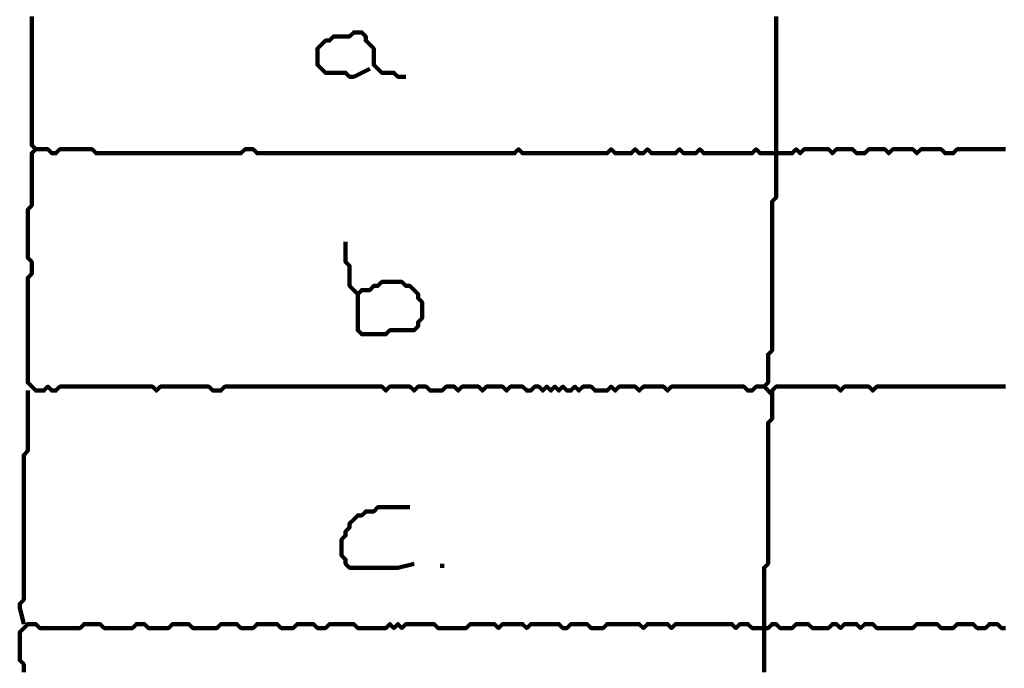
# Model space of a CAD drawing. Header units: metres. Extents: x 1959 to 4131, y 3282 to 4313.
# Tile 304 of 356: x 2423.71 to 2425.97, y 4304.83 to 4306.31. Entities that reach past the tile are written whole.
import ezdxf

# ---------------------------------------------------------------- set-up
doc = ezdxf.new("R2010")
doc.units = ezdxf.units.M
doc.layers.add('P', color=250, linetype='Continuous', lineweight=100)

msp = doc.modelspace()

# ---------------------------------------------------------------- linework, layer by layer
at = {"layer": 'P', "color": 0, "linetype": 'Continuous'}
for points in [[(2423.7371, 4306.3207), (2423.7371, 4306.3115), (2423.7371, 4306.3023), (2423.7371, 4306.293), (2423.7371, 4306.2838), (2423.7371, 4306.2746), (2423.7371, 4306.2653), (2423.7371, 4306.2561), (2423.7371, 4306.2469), (2423.7371, 4306.2376), (2423.7371, 4306.2284), (2423.7371, 4306.2192), (2423.7371, 4306.2099), (2423.7371, 4306.2007), (2423.7371, 4306.1915), (2423.7371, 4306.1823), (2423.7371, 4306.173), (2423.7371, 4306.1638), (2423.7371, 4306.1546), (2423.7371, 4306.1453), (2423.7371, 4306.1361), (2423.7371, 4306.1269), (2423.7371, 4306.1176), (2423.7371, 4306.1084), (2423.7371, 4306.0992), (2423.7371, 4306.0899), (2423.7371, 4306.0807), (2423.7371, 4306.0715), (2423.7371, 4306.0623), (2423.7371, 4306.053), (2423.7371, 4306.0438), (2423.7371, 4306.0346), (2423.7371, 4306.0253), (2423.7463, 4306.0161), (2423.7371, 4306.0069), (2423.7371, 4305.9976), (2423.7371, 4305.9884), (2423.7371, 4305.9792), (2423.7371, 4305.9699), (2423.7371, 4305.9607), (2423.7371, 4305.9515), (2423.7371, 4305.9423), (2423.7371, 4305.933), (2423.7371, 4305.9238), (2423.7371, 4305.9146), (2423.7371, 4305.9053), (2423.7371, 4305.8961), (2423.7371, 4305.8869), (2423.7279, 4305.8776), (2423.7279, 4305.8684), (2423.7279, 4305.8592), (2423.7279, 4305.8499), (2423.7279, 4305.8407), (2423.7279, 4305.8315), (2423.7279, 4305.8223), (2423.7279, 4305.813), (2423.7279, 4305.8038), (2423.7279, 4305.7946), (2423.7279, 4305.7853), (2423.7279, 4305.7761), (2423.7279, 4305.7669), (2423.7371, 4305.7576), (2423.7371, 4305.7484), (2423.7371, 4305.7392), (2423.7371, 4305.7299), (2423.7279, 4305.7207), (2423.7279, 4305.7115), (2423.7279, 4305.7023), (2423.7279, 4305.693), (2423.7279, 4305.6838), (2423.7279, 4305.6746), (2423.7279, 4305.6653), (2423.7279, 4305.6561), (2423.7279, 4305.6469), (2423.7279, 4305.6376), (2423.7279, 4305.6284), (2423.7279, 4305.6192), (2423.7279, 4305.6099), (2423.7279, 4305.6007), (2423.7279, 4305.5915), (2423.7279, 4305.5823), (2423.7279, 4305.573), (2423.7279, 4305.5638), (2423.7279, 4305.5546), (2423.7279, 4305.5453), (2423.7279, 4305.5361), (2423.7279, 4305.5269), (2423.7279, 4305.5176), (2423.7279, 4305.5084), (2423.7279, 4305.4992), (2423.7279, 4305.4899), (2423.7279, 4305.4807), (2423.7371, 4305.4715), (2423.7463, 4305.4623), (2423.7556, 4305.4623), (2423.7648, 4305.4623), (2423.774, 4305.4715), (2423.7832, 4305.4623), (2423.7925, 4305.4623), (2423.8017, 4305.4715), (2423.8109, 4305.4715), (2423.8202, 4305.4715), (2423.8294, 4305.4715), (2423.8386, 4305.4715), (2423.8479, 4305.4715), (2423.8571, 4305.4715), (2423.8663, 4305.4715), (2423.8756, 4305.4715), (2423.8848, 4305.4715), (2423.894, 4305.4715), (2423.9032, 4305.4715), (2423.9125, 4305.4715), (2423.9217, 4305.4715), (2423.9309, 4305.4715), (2423.9402, 4305.4715), (2423.9494, 4305.4715), (2423.9586, 4305.4715), (2423.9679, 4305.4715), (2423.9771, 4305.4715), (2423.9863, 4305.4715), (2423.9956, 4305.4715), (2424.0048, 4305.4715), (2424.014, 4305.4715), (2424.0232, 4305.4623), (2424.0325, 4305.4715), (2424.0417, 4305.4715), (2424.0509, 4305.4715), (2424.0602, 4305.4715), (2424.0694, 4305.4715), (2424.0786, 4305.4715), (2424.0879, 4305.4715), (2424.0971, 4305.4715), (2424.1063, 4305.4715), (2424.1156, 4305.4715), (2424.1248, 4305.4715), (2424.134, 4305.4715), (2424.1432, 4305.4715), (2424.1525, 4305.4623), (2424.1617, 4305.4623), (2424.1709, 4305.4623), (2424.1802, 4305.4715), (2424.1894, 4305.4715), (2424.1986, 4305.4715), (2424.2079, 4305.4715), (2424.2171, 4305.4715), (2424.2263, 4305.4715), (2424.2356, 4305.4715), (2424.2448, 4305.4715), (2424.254, 4305.4715), (2424.2632, 4305.4715), (2424.2725, 4305.4715), (2424.2817, 4305.4715), (2424.2909, 4305.4715), (2424.3002, 4305.4715), (2424.3094, 4305.4715), (2424.3186, 4305.4715), (2424.3279, 4305.4715), (2424.3371, 4305.4715), (2424.3463, 4305.4715), (2424.3556, 4305.4715), (2424.3648, 4305.4715), (2424.374, 4305.4715), (2424.3832, 4305.4715), (2424.3925, 4305.4715), (2424.4017, 4305.4715), (2424.4109, 4305.4715), (2424.4202, 4305.4715), (2424.4294, 4305.4715), (2424.4386, 4305.4715), (2424.4479, 4305.4715), (2424.4571, 4305.4715), (2424.4663, 4305.4715), (2424.4756, 4305.4715), (2424.4848, 4305.4715), (2424.494, 4305.4715), (2424.5032, 4305.4715), (2424.5125, 4305.4715), (2424.5217, 4305.4715), (2424.5309, 4305.4715), (2424.5402, 4305.4715), (2424.5494, 4305.4623), (2424.5586, 4305.4715), (2424.5679, 4305.4715), (2424.5771, 4305.4715), (2424.5863, 4305.4715), (2424.5956, 4305.4715), (2424.6048, 4305.4715), (2424.614, 4305.4623), (2424.6232, 4305.4715), (2424.6325, 4305.4715), (2424.6417, 4305.4715), (2424.6509, 4305.4623), (2424.6602, 4305.4623), (2424.6694, 4305.4623), (2424.6786, 4305.4623), (2424.6879, 4305.4715), (2424.6971, 4305.4715), (2424.7063, 4305.4715), (2424.7156, 4305.4623), (2424.7248, 4305.4715), (2424.734, 4305.4715), (2424.7432, 4305.4715), (2424.7525, 4305.4715), (2424.7617, 4305.4715), (2424.7709, 4305.4623), (2424.7802, 4305.4715), (2424.7894, 4305.4715), (2424.7986, 4305.4715), (2424.8079, 4305.4715), (2424.8171, 4305.4715), (2424.8263, 4305.4623), (2424.8356, 4305.4715), (2424.8448, 4305.4715), (2424.854, 4305.4715), (2424.8632, 4305.4715), (2424.8725, 4305.4623), (2424.8817, 4305.4623), (2424.8909, 4305.4715), (2424.9002, 4305.4715), (2424.9094, 4305.4623), (2424.9186, 4305.4715), (2424.9279, 4305.4623), (2424.9371, 4305.4715), (2424.9463, 4305.4623), (2424.9556, 4305.4715), (2424.9648, 4305.4623), (2424.974, 4305.4623), (2424.9832, 4305.4715), (2424.9925, 4305.4623), (2425.0017, 4305.4715), (2425.0109, 4305.4715), (2425.0202, 4305.4715), (2425.0294, 4305.4623), (2425.0386, 4305.4623), (2425.0479, 4305.4623), (2425.0571, 4305.4623), (2425.0663, 4305.4715), (2425.0756, 4305.4623), (2425.0848, 4305.4715), (2425.094, 4305.4715), (2425.1032, 4305.4715), (2425.1125, 4305.4715), (2425.1217, 4305.4715), (2425.1309, 4305.4623), (2425.1402, 4305.4715), (2425.1494, 4305.4715), (2425.1586, 4305.4715), (2425.1679, 4305.4715), (2425.1771, 4305.4715), (2425.1863, 4305.4715), (2425.1956, 4305.4623), (2425.2048, 4305.4715), (2425.214, 4305.4715), (2425.2232, 4305.4715), (2425.2325, 4305.4715), (2425.2417, 4305.4715), (2425.2509, 4305.4715), (2425.2602, 4305.4715), (2425.2694, 4305.4715), (2425.2786, 4305.4715), (2425.2879, 4305.4715), (2425.2971, 4305.4715), (2425.3063, 4305.4715), (2425.3156, 4305.4715), (2425.3248, 4305.4715), (2425.334, 4305.4715), (2425.3432, 4305.4715), (2425.3525, 4305.4715), (2425.3617, 4305.4715), (2425.3709, 4305.4715), (2425.3802, 4305.4623), (2425.3894, 4305.4623), (2425.3986, 4305.4715), (2425.4079, 4305.4715), (2425.4171, 4305.4715), (2425.4263, 4305.4807), (2425.4263, 4305.4899), (2425.4263, 4305.4992), (2425.4263, 4305.5084), (2425.4263, 4305.5176), (2425.4263, 4305.5269), (2425.4263, 4305.5361), (2425.4263, 4305.5453), (2425.4356, 4305.5546), (2425.4356, 4305.5638), (2425.4356, 4305.573), (2425.4356, 4305.5823), (2425.4356, 4305.5915), (2425.4356, 4305.6007), (2425.4356, 4305.6099), (2425.4356, 4305.6192), (2425.4356, 4305.6284), (2425.4356, 4305.6376), (2425.4356, 4305.6469), (2425.4356, 4305.6561), (2425.4356, 4305.6653), (2425.4356, 4305.6746), (2425.4356, 4305.6838), (2425.4356, 4305.693), (2425.4356, 4305.7023), (2425.4356, 4305.7115), (2425.4356, 4305.7207), (2425.4356, 4305.7299), (2425.4356, 4305.7392), (2425.4356, 4305.7484), (2425.4356, 4305.7576), (2425.4356, 4305.7669), (2425.4356, 4305.7761), (2425.4356, 4305.7853), (2425.4356, 4305.7946), (2425.4356, 4305.8038), (2425.4356, 4305.813), (2425.4356, 4305.8223), (2425.4356, 4305.8315), (2425.4356, 4305.8407), (2425.4356, 4305.8499), (2425.4356, 4305.8592), (2425.4356, 4305.8684), (2425.4356, 4305.8776), (2425.4356, 4305.8869), (2425.4356, 4305.8961), (2425.4448, 4305.9053), (2425.4448, 4305.9146), (2425.4448, 4305.9238), (2425.4448, 4305.933), (2425.4448, 4305.9423), (2425.4448, 4305.9515), (2425.4448, 4305.9607), (2425.4448, 4305.9699), (2425.4448, 4305.9792), (2425.4448, 4305.9884), (2425.4448, 4305.9976), (2425.4448, 4306.0069), (2425.4448, 4306.0161), (2425.4448, 4306.0253), (2425.4448, 4306.0346), (2425.4448, 4306.0438), (2425.4448, 4306.053), (2425.4448, 4306.0623), (2425.4448, 4306.0715), (2425.4448, 4306.0807), (2425.4448, 4306.0899), (2425.4448, 4306.0992), (2425.4448, 4306.1084), (2425.4448, 4306.1176), (2425.4448, 4306.1269), (2425.4448, 4306.1361), (2425.4448, 4306.1453), (2425.4448, 4306.1546), (2425.4448, 4306.1638), (2425.4448, 4306.173), (2425.4448, 4306.1823), (2425.4448, 4306.1915), (2425.4448, 4306.2007), (2425.4448, 4306.2099), (2425.4448, 4306.2192), (2425.4448, 4306.2284), (2425.4448, 4306.2376), (2425.4448, 4306.2469), (2425.4448, 4306.2561), (2425.4448, 4306.2653), (2425.4448, 4306.2746), (2425.4448, 4306.2838), (2425.4448, 4306.293), (2425.4448, 4306.3023), (2425.4448, 4306.3115), (2425.4448, 4306.3207)], [(2424.5125, 4306.2007), (2424.4756, 4306.1823), (2424.4663, 4306.1823), (2424.4571, 4306.1915), (2424.4479, 4306.1915), (2424.4386, 4306.1915), (2424.4294, 4306.1915), (2424.4202, 4306.1915), (2424.4109, 4306.1915), (2424.4017, 4306.2007), (2424.3925, 4306.2099), (2424.3925, 4306.2192), (2424.3925, 4306.2284), (2424.3925, 4306.2376), (2424.3925, 4306.2469), (2424.4017, 4306.2561), (2424.4109, 4306.2653), (2424.4202, 4306.2653), (2424.4294, 4306.2746), (2424.4386, 4306.2746), (2424.4479, 4306.2746), (2424.4571, 4306.2746), (2424.4663, 4306.2746), (2424.4756, 4306.2838), (2424.4848, 4306.2838), (2424.494, 4306.2838), (2424.5032, 4306.2746), (2424.5032, 4306.2653), (2424.5125, 4306.2561), (2424.5217, 4306.2469), (2424.5217, 4306.2376), (2424.5217, 4306.2284), (2424.5217, 4306.2192), (2424.5217, 4306.2099), (2424.5309, 4306.2007), (2424.5402, 4306.1915), (2424.5494, 4306.1915), (2424.5586, 4306.1915), (2424.5679, 4306.1915), (2424.5771, 4306.1823), (2424.5956, 4306.1823)], [(2425.9709, 4306.0161), (2425.9617, 4306.0161), (2425.9525, 4306.0161), (2425.9432, 4306.0161), (2425.934, 4306.0161), (2425.9248, 4306.0161), (2425.9156, 4306.0161), (2425.9063, 4306.0161), (2425.8971, 4306.0161), (2425.8879, 4306.0161), (2425.8786, 4306.0161), (2425.8694, 4306.0161), (2425.8602, 4306.0161), (2425.8509, 4306.0069), (2425.8417, 4306.0069), (2425.8325, 4306.0069), (2425.8232, 4306.0161), (2425.814, 4306.0161), (2425.8048, 4306.0161), (2425.7956, 4306.0161), (2425.7863, 4306.0161), (2425.7771, 4306.0161), (2425.7679, 4306.0069), (2425.7586, 4306.0161), (2425.7494, 4306.0161), (2425.7402, 4306.0161), (2425.7309, 4306.0161), (2425.7217, 4306.0161), (2425.7125, 4306.0161), (2425.7032, 4306.0069), (2425.694, 4306.0161), (2425.6848, 4306.0161), (2425.6756, 4306.0161), (2425.6663, 4306.0161), (2425.6571, 4306.0161), (2425.6479, 4306.0069), (2425.6386, 4306.0069), (2425.6294, 4306.0069), (2425.6202, 4306.0161), (2425.6109, 4306.0161), (2425.6017, 4306.0161), (2425.5925, 4306.0161), (2425.5832, 4306.0161), (2425.574, 4306.0069), (2425.5648, 4306.0161), (2425.5556, 4306.0161), (2425.5463, 4306.0161), (2425.5371, 4306.0161), (2425.5279, 4306.0161), (2425.5186, 4306.0161), (2425.5094, 4306.0161), (2425.5002, 4306.0069), (2425.4909, 4306.0161), (2425.4817, 4306.0069), (2425.4725, 4306.0069), (2425.4632, 4306.0069), (2425.454, 4306.0069), (2425.4448, 4306.0069), (2425.4356, 4306.0069), (2425.4263, 4306.0069), (2425.4171, 4306.0069), (2425.4079, 4306.0069), (2425.3986, 4306.0161), (2425.3894, 4306.0069), (2425.3802, 4306.0069), (2425.3709, 4306.0069), (2425.3617, 4306.0069), (2425.3525, 4306.0069), (2425.3432, 4306.0069), (2425.334, 4306.0069), (2425.3248, 4306.0069), (2425.3156, 4306.0069), (2425.3063, 4306.0069), (2425.2971, 4306.0069), (2425.2879, 4306.0069), (2425.2786, 4306.0069), (2425.2694, 4306.0161), (2425.2602, 4306.0069), (2425.2509, 4306.0069), (2425.2417, 4306.0069), (2425.2325, 4306.0069), (2425.2232, 4306.0161), (2425.214, 4306.0069), (2425.2048, 4306.0069), (2425.1956, 4306.0069), (2425.1863, 4306.0069), (2425.1771, 4306.0069), (2425.1679, 4306.0069), (2425.1586, 4306.0069), (2425.1494, 4306.0161), (2425.1402, 4306.0069), (2425.1309, 4306.0069), (2425.1217, 4306.0161), (2425.1125, 4306.0069), (2425.1032, 4306.0069), (2425.094, 4306.0069), (2425.0848, 4306.0069), (2425.0756, 4306.0069), (2425.0663, 4306.0161), (2425.0571, 4306.0069), (2425.0479, 4306.0069), (2425.0386, 4306.0069), (2425.0294, 4306.0069), (2425.0202, 4306.0069), (2425.0109, 4306.0069), (2425.0017, 4306.0069), (2424.9925, 4306.0069), (2424.9832, 4306.0069), (2424.974, 4306.0069), (2424.9648, 4306.0069), (2424.9556, 4306.0069), (2424.9463, 4306.0069), (2424.9371, 4306.0069), (2424.9279, 4306.0069), (2424.9186, 4306.0069), (2424.9094, 4306.0069), (2424.9002, 4306.0069), (2424.8909, 4306.0069), (2424.8817, 4306.0069), (2424.8725, 4306.0069), (2424.8632, 4306.0069), (2424.854, 4306.0161), (2424.8448, 4306.0069), (2424.8356, 4306.0069), (2424.8263, 4306.0069), (2424.8171, 4306.0069), (2424.8079, 4306.0069), (2424.7986, 4306.0069), (2424.7894, 4306.0069), (2424.7802, 4306.0069), (2424.7709, 4306.0069), (2424.7617, 4306.0069), (2424.7525, 4306.0069), (2424.7432, 4306.0069), (2424.734, 4306.0069), (2424.7248, 4306.0069), (2424.7156, 4306.0069), (2424.7063, 4306.0069), (2424.6971, 4306.0069), (2424.6879, 4306.0069), (2424.6786, 4306.0069), (2424.6694, 4306.0069), (2424.6602, 4306.0069), (2424.6509, 4306.0069), (2424.6417, 4306.0069), (2424.6325, 4306.0069), (2424.6232, 4306.0069), (2424.614, 4306.0069), (2424.6048, 4306.0069), (2424.5956, 4306.0069), (2424.5863, 4306.0069), (2424.5771, 4306.0069), (2424.5679, 4306.0069), (2424.5586, 4306.0069), (2424.5494, 4306.0069), (2424.5402, 4306.0069), (2424.5309, 4306.0069), (2424.5217, 4306.0069), (2424.5125, 4306.0069), (2424.5032, 4306.0069), (2424.494, 4306.0069), (2424.4848, 4306.0069), (2424.4756, 4306.0069), (2424.4663, 4306.0069), (2424.4571, 4306.0069), (2424.4479, 4306.0069), (2424.4386, 4306.0069), (2424.4294, 4306.0069), (2424.4202, 4306.0069), (2424.4109, 4306.0069), (2424.4017, 4306.0069), (2424.3925, 4306.0069), (2424.3832, 4306.0069), (2424.374, 4306.0069), (2424.3648, 4306.0069), (2424.3556, 4306.0069), (2424.3463, 4306.0069), (2424.3371, 4306.0069), (2424.3279, 4306.0069), (2424.3186, 4306.0069), (2424.3094, 4306.0069), (2424.3002, 4306.0069), (2424.2909, 4306.0069), (2424.2817, 4306.0069), (2424.2725, 4306.0069), (2424.2632, 4306.0069), (2424.254, 4306.0069), (2424.2448, 4306.0161), (2424.2356, 4306.0161), (2424.2263, 4306.0161), (2424.2171, 4306.0069), (2424.2079, 4306.0069), (2424.1986, 4306.0069), (2424.1894, 4306.0069), (2424.1802, 4306.0069), (2424.1709, 4306.0069), (2424.1617, 4306.0069), (2424.1525, 4306.0069), (2424.1432, 4306.0069), (2424.134, 4306.0069), (2424.1248, 4306.0069), (2424.1156, 4306.0069), (2424.1063, 4306.0069), (2424.0971, 4306.0069), (2424.0879, 4306.0069), (2424.0786, 4306.0069), (2424.0694, 4306.0069), (2424.0602, 4306.0069), (2424.0509, 4306.0069), (2424.0417, 4306.0069), (2424.0325, 4306.0069), (2424.0232, 4306.0069), (2424.014, 4306.0069), (2424.0048, 4306.0069), (2423.9956, 4306.0069), (2423.9863, 4306.0069), (2423.9771, 4306.0069), (2423.9679, 4306.0069), (2423.9586, 4306.0069), (2423.9494, 4306.0069), (2423.9402, 4306.0069), (2423.9309, 4306.0069), (2423.9217, 4306.0069), (2423.9125, 4306.0069), (2423.9032, 4306.0069), (2423.894, 4306.0069), (2423.8848, 4306.0069), (2423.8756, 4306.0161), (2423.8663, 4306.0161), (2423.8571, 4306.0161), (2423.8479, 4306.0161), (2423.8386, 4306.0161), (2423.8294, 4306.0161), (2423.8202, 4306.0161), (2423.8109, 4306.0161), (2423.8017, 4306.0161), (2423.7925, 4306.0069), (2423.7832, 4306.0069), (2423.774, 4306.0161), (2423.7463, 4306.0161)], [(2424.4571, 4305.8038), (2424.4571, 4305.7669), (2424.4571, 4305.7576), (2424.4663, 4305.7484), (2424.4663, 4305.7392), (2424.4663, 4305.7299), (2424.4663, 4305.7207), (2424.4663, 4305.7115), (2424.4663, 4305.7023), (2424.4756, 4305.693), (2424.4848, 4305.6838), (2424.494, 4305.693), (2424.5032, 4305.693), (2424.5125, 4305.693), (2424.5217, 4305.7023), (2424.5309, 4305.7023), (2424.5402, 4305.7115), (2424.5494, 4305.7115), (2424.5586, 4305.7115), (2424.5679, 4305.7115), (2424.5771, 4305.7115), (2424.5863, 4305.7115), (2424.5956, 4305.7023), (2424.6048, 4305.7023), (2424.614, 4305.693), (2424.6232, 4305.6838), (2424.6232, 4305.6746), (2424.6325, 4305.6653), (2424.6325, 4305.6561), (2424.6325, 4305.6469), (2424.6325, 4305.6376), (2424.6325, 4305.6284), (2424.6232, 4305.6192), (2424.6232, 4305.6099), (2424.614, 4305.6007), (2424.6048, 4305.6007), (2424.5956, 4305.6007), (2424.5863, 4305.6007), (2424.5771, 4305.6007), (2424.5679, 4305.6007), (2424.5586, 4305.6007), (2424.5494, 4305.5915), (2424.5402, 4305.5915), (2424.5309, 4305.5915), (2424.5217, 4305.5915), (2424.5125, 4305.5915), (2424.5032, 4305.5915), (2424.494, 4305.5915), (2424.4848, 4305.6007), (2424.4848, 4305.6099), (2424.4848, 4305.6192), (2424.4848, 4305.6284), (2424.4848, 4305.6376), (2424.4848, 4305.6469), (2424.4848, 4305.6561), (2424.4848, 4305.6653), (2424.4848, 4305.6838)], [(2423.7279, 4305.4623), (2423.7279, 4305.4253), (2423.7279, 4305.4161), (2423.7279, 4305.4069), (2423.7279, 4305.3976), (2423.7279, 4305.3884), (2423.7279, 4305.3792), (2423.7279, 4305.3699), (2423.7279, 4305.3607), (2423.7279, 4305.3515), (2423.7279, 4305.3423), (2423.7279, 4305.333), (2423.7279, 4305.3238), (2423.7186, 4305.3146), (2423.7186, 4305.3053), (2423.7186, 4305.2961), (2423.7186, 4305.2869), (2423.7186, 4305.2776), (2423.7186, 4305.2684), (2423.7186, 4305.2592), (2423.7186, 4305.2499), (2423.7186, 4305.2407), (2423.7186, 4305.2315), (2423.7186, 4305.2223), (2423.7186, 4305.213), (2423.7186, 4305.2038), (2423.7186, 4305.1946), (2423.7186, 4305.1853), (2423.7186, 4305.1761), (2423.7186, 4305.1669), (2423.7186, 4305.1576), (2423.7186, 4305.1484), (2423.7186, 4305.1392), (2423.7186, 4305.1299), (2423.7186, 4305.1207), (2423.7186, 4305.1115), (2423.7186, 4305.1023), (2423.7186, 4305.093), (2423.7186, 4305.0838), (2423.7186, 4305.0746), (2423.7186, 4305.0653), (2423.7186, 4305.0561), (2423.7186, 4305.0469), (2423.7186, 4305.0376), (2423.7186, 4305.0284), (2423.7186, 4305.0192), (2423.7186, 4305.0099), (2423.7186, 4305.0007), (2423.7186, 4304.9915), (2423.7186, 4304.9823), (2423.7094, 4304.973), (2423.7094, 4304.9638), (2423.7186, 4304.9269)], [(2425.9709, 4305.4715), (2425.9617, 4305.4715), (2425.9525, 4305.4715), (2425.9432, 4305.4715), (2425.934, 4305.4715), (2425.9248, 4305.4715), (2425.9156, 4305.4715), (2425.9063, 4305.4715), (2425.8971, 4305.4715), (2425.8879, 4305.4715), (2425.8786, 4305.4715), (2425.8694, 4305.4715), (2425.8602, 4305.4715), (2425.8509, 4305.4715), (2425.8417, 4305.4715), (2425.8325, 4305.4715), (2425.8232, 4305.4715), (2425.814, 4305.4715), (2425.8048, 4305.4715), (2425.7956, 4305.4715), (2425.7863, 4305.4715), (2425.7771, 4305.4715), (2425.7679, 4305.4715), (2425.7586, 4305.4715), (2425.7494, 4305.4715), (2425.7402, 4305.4715), (2425.7309, 4305.4715), (2425.7217, 4305.4715), (2425.7125, 4305.4715), (2425.7032, 4305.4715), (2425.694, 4305.4715), (2425.6848, 4305.4715), (2425.6756, 4305.4715), (2425.6663, 4305.4623), (2425.6571, 4305.4715), (2425.6479, 4305.4715), (2425.6386, 4305.4715), (2425.6294, 4305.4715), (2425.6202, 4305.4715), (2425.6109, 4305.4715), (2425.6017, 4305.4715), (2425.5925, 4305.4623), (2425.5832, 4305.4715), (2425.574, 4305.4715), (2425.5648, 4305.4715), (2425.5556, 4305.4715), (2425.5463, 4305.4715), (2425.5371, 4305.4715), (2425.5279, 4305.4715), (2425.5186, 4305.4715), (2425.5094, 4305.4715), (2425.5002, 4305.4715), (2425.4909, 4305.4715), (2425.4817, 4305.4715), (2425.4725, 4305.4715), (2425.4632, 4305.4715), (2425.454, 4305.4715), (2425.4448, 4305.4715), (2425.4356, 4305.4623), (2425.4356, 4305.453), (2425.4356, 4305.4438), (2425.4356, 4305.4346), (2425.4356, 4305.4253), (2425.4356, 4305.4161), (2425.4356, 4305.4069), (2425.4356, 4305.3976), (2425.4263, 4305.3884), (2425.4263, 4305.3792), (2425.4263, 4305.3699), (2425.4263, 4305.3607), (2425.4263, 4305.3515), (2425.4263, 4305.3423), (2425.4263, 4305.333), (2425.4263, 4305.3238), (2425.4263, 4305.3146), (2425.4263, 4305.3053), (2425.4263, 4305.2961), (2425.4263, 4305.2869), (2425.4263, 4305.2776), (2425.4263, 4305.2684), (2425.4263, 4305.2592), (2425.4263, 4305.2499), (2425.4263, 4305.2407), (2425.4263, 4305.2315), (2425.4263, 4305.2223), (2425.4263, 4305.213), (2425.4263, 4305.2038), (2425.4263, 4305.1946), (2425.4263, 4305.1853), (2425.4263, 4305.1761), (2425.4263, 4305.1669), (2425.4263, 4305.1576), (2425.4263, 4305.1484), (2425.4263, 4305.1392), (2425.4263, 4305.1299), (2425.4263, 4305.1207), (2425.4263, 4305.1115), (2425.4263, 4305.1023), (2425.4263, 4305.093), (2425.4263, 4305.0838), (2425.4263, 4305.0746), (2425.4263, 4305.0653), (2425.4171, 4305.0561), (2425.4171, 4305.0469), (2425.4171, 4305.0376), (2425.4171, 4305.0284), (2425.4171, 4305.0192), (2425.4171, 4305.0099), (2425.4171, 4305.0007), (2425.4171, 4304.9915), (2425.4171, 4304.9823), (2425.4171, 4304.973), (2425.4171, 4304.9638), (2425.4171, 4304.9546), (2425.4171, 4304.9453), (2425.4171, 4304.9361), (2425.4171, 4304.9269), (2425.4171, 4304.9176), (2425.4171, 4304.9084), (2425.4171, 4304.8992), (2425.4171, 4304.8899), (2425.4171, 4304.8807), (2425.4171, 4304.8715), (2425.4171, 4304.8623), (2425.4171, 4304.853), (2425.4171, 4304.8438), (2425.4171, 4304.8346), (2425.4171, 4304.8253), (2425.4171, 4304.8161)], [(2425.4171, 4305.4715), (2425.4356, 4305.453)], [(2424.614, 4305.0653), (2424.5771, 4305.0561), (2424.5679, 4305.0561), (2424.5586, 4305.0561), (2424.5494, 4305.0561), (2424.5402, 4305.0561), (2424.5309, 4305.0561), (2424.5217, 4305.0561), (2424.5125, 4305.0561), (2424.5032, 4305.0561), (2424.494, 4305.0561), (2424.4848, 4305.0561), (2424.4756, 4305.0561), (2424.4663, 4305.0561), (2424.4571, 4305.0653), (2424.4571, 4305.0746), (2424.4479, 4305.0838), (2424.4479, 4305.093), (2424.4479, 4305.1023), (2424.4479, 4305.1115), (2424.4479, 4305.1207), (2424.4571, 4305.1299), (2424.4571, 4305.1392), (2424.4663, 4305.1484), (2424.4663, 4305.1576), (2424.4756, 4305.1669), (2424.4848, 4305.1761), (2424.494, 4305.1761), (2424.5032, 4305.1853), (2424.5125, 4305.1853), (2424.5217, 4305.1853), (2424.5309, 4305.1946), (2424.5402, 4305.1946), (2424.5494, 4305.1946), (2424.5586, 4305.1946), (2424.5679, 4305.1946), (2424.6048, 4305.1946)], [(2424.6786, 4305.0653), (2424.6786, 4305.0561)], [(2423.7186, 4304.8161), (2423.7186, 4304.8253), (2423.7186, 4304.8346), (2423.7094, 4304.8438), (2423.7094, 4304.853), (2423.7094, 4304.8623), (2423.7094, 4304.8715), (2423.7094, 4304.8807), (2423.7094, 4304.8899), (2423.7094, 4304.8992), (2423.7094, 4304.9084), (2423.7186, 4304.9176), (2423.7279, 4304.9269), (2423.7371, 4304.9269), (2423.7463, 4304.9269), (2423.7556, 4304.9176), (2423.7648, 4304.9176), (2423.774, 4304.9176), (2423.7832, 4304.9176), (2423.7925, 4304.9176), (2423.8017, 4304.9176), (2423.8109, 4304.9176), (2423.8202, 4304.9176), (2423.8294, 4304.9176), (2423.8386, 4304.9176), (2423.8479, 4304.9176), (2423.8571, 4304.9269), (2423.8663, 4304.9269), (2423.8756, 4304.9269), (2423.8848, 4304.9269), (2423.894, 4304.9269), (2423.9032, 4304.9176), (2423.9125, 4304.9176), (2423.9217, 4304.9176), (2423.9309, 4304.9176), (2423.9402, 4304.9176), (2423.9494, 4304.9176), (2423.9586, 4304.9176), (2423.9679, 4304.9176), (2423.9771, 4304.9269), (2423.9863, 4304.9269), (2423.9956, 4304.9269), (2424.0048, 4304.9176), (2424.014, 4304.9176), (2424.0232, 4304.9176), (2424.0325, 4304.9176), (2424.0417, 4304.9176), (2424.0509, 4304.9176), (2424.0602, 4304.9269), (2424.0694, 4304.9269), (2424.0786, 4304.9269), (2424.0879, 4304.9269), (2424.0971, 4304.9269), (2424.1063, 4304.9176), (2424.1156, 4304.9176), (2424.1248, 4304.9176), (2424.134, 4304.9176), (2424.1432, 4304.9176), (2424.1525, 4304.9176), (2424.1617, 4304.9176), (2424.1709, 4304.9269), (2424.1802, 4304.9269), (2424.1894, 4304.9269), (2424.1986, 4304.9269), (2424.2079, 4304.9269), (2424.2171, 4304.9176), (2424.2263, 4304.9176), (2424.2356, 4304.9176), (2424.2448, 4304.9176), (2424.254, 4304.9269), (2424.2632, 4304.9269), (2424.2725, 4304.9269), (2424.2817, 4304.9269), (2424.2909, 4304.9269), (2424.3002, 4304.9269), (2424.3094, 4304.9176), (2424.3186, 4304.9176), (2424.3279, 4304.9176), (2424.3371, 4304.9176), (2424.3463, 4304.9269), (2424.3556, 4304.9269), (2424.3648, 4304.9269), (2424.374, 4304.9269), (2424.3832, 4304.9269), (2424.3925, 4304.9176), (2424.4017, 4304.9176), (2424.4109, 4304.9176), (2424.4202, 4304.9269), (2424.4294, 4304.9269), (2424.4386, 4304.9269), (2424.4479, 4304.9269), (2424.4571, 4304.9269), (2424.4663, 4304.9269), (2424.4756, 4304.9269), (2424.4848, 4304.9176), (2424.494, 4304.9176), (2424.5032, 4304.9176), (2424.5125, 4304.9176), (2424.5217, 4304.9176), (2424.5309, 4304.9176), (2424.5402, 4304.9176), (2424.5494, 4304.9176), (2424.5586, 4304.9269), (2424.5679, 4304.9176), (2424.5771, 4304.9269), (2424.5863, 4304.9176), (2424.5956, 4304.9269), (2424.6048, 4304.9269), (2424.614, 4304.9269), (2424.6232, 4304.9269), (2424.6325, 4304.9269), (2424.6417, 4304.9269), (2424.6509, 4304.9269), (2424.6602, 4304.9269), (2424.6694, 4304.9176), (2424.6786, 4304.9176), (2424.6879, 4304.9176), (2424.6971, 4304.9176), (2424.7063, 4304.9176), (2424.7156, 4304.9176), (2424.7248, 4304.9176), (2424.734, 4304.9176), (2424.7432, 4304.9269), (2424.7525, 4304.9269), (2424.7617, 4304.9269), (2424.7709, 4304.9269), (2424.7802, 4304.9269), (2424.7894, 4304.9269), (2424.7986, 4304.9269), (2424.8079, 4304.9176), (2424.8171, 4304.9269), (2424.8263, 4304.9269), (2424.8356, 4304.9269), (2424.8448, 4304.9269), (2424.854, 4304.9269), (2424.8632, 4304.9269), (2424.8725, 4304.9176), (2424.8817, 4304.9269), (2424.8909, 4304.9269), (2424.9002, 4304.9269), (2424.9094, 4304.9269), (2424.9186, 4304.9269), (2424.9279, 4304.9269), (2424.9371, 4304.9269), (2424.9463, 4304.9269), (2424.9556, 4304.9176), (2424.9648, 4304.9176), (2424.974, 4304.9269), (2424.9832, 4304.9269), (2424.9925, 4304.9269), (2425.0017, 4304.9269), (2425.0109, 4304.9269), (2425.0202, 4304.9176), (2425.0294, 4304.9176), (2425.0386, 4304.9176), (2425.0479, 4304.9176), (2425.0571, 4304.9269), (2425.0663, 4304.9269), (2425.0756, 4304.9269), (2425.0848, 4304.9269), (2425.094, 4304.9269), (2425.1032, 4304.9269), (2425.1125, 4304.9269), (2425.1217, 4304.9269), (2425.1309, 4304.9269), (2425.1402, 4304.9176), (2425.1494, 4304.9269), (2425.1586, 4304.9269), (2425.1679, 4304.9269), (2425.1771, 4304.9269), (2425.1863, 4304.9269), (2425.1956, 4304.9269), (2425.2048, 4304.9176), (2425.214, 4304.9269), (2425.2232, 4304.9269), (2425.2325, 4304.9269), (2425.2417, 4304.9269), (2425.2509, 4304.9269), (2425.2602, 4304.9269), (2425.2694, 4304.9269), (2425.2786, 4304.9269), (2425.2879, 4304.9269), (2425.2971, 4304.9269), (2425.3063, 4304.9269), (2425.3156, 4304.9269), (2425.3248, 4304.9269), (2425.334, 4304.9269), (2425.3432, 4304.9269), (2425.3525, 4304.9176), (2425.3617, 4304.9269), (2425.3709, 4304.9269), (2425.3802, 4304.9269), (2425.3894, 4304.9176), (2425.3986, 4304.9176), (2425.4079, 4304.9176), (2425.4171, 4304.9176), (2425.4263, 4304.9176), (2425.4356, 4304.9269), (2425.4448, 4304.9269), (2425.454, 4304.9176), (2425.4632, 4304.9176), (2425.4725, 4304.9176), (2425.4817, 4304.9176), (2425.4909, 4304.9269), (2425.5002, 4304.9269), (2425.5094, 4304.9269), (2425.5186, 4304.9269), (2425.5279, 4304.9176), (2425.5371, 4304.9176), (2425.5463, 4304.9176), (2425.5556, 4304.9176), (2425.5648, 4304.9176), (2425.574, 4304.9269), (2425.5832, 4304.9269), (2425.5925, 4304.9176), (2425.6017, 4304.9269), (2425.6109, 4304.9269), (2425.6202, 4304.9269), (2425.6294, 4304.9269), (2425.6386, 4304.9176), (2425.6479, 4304.9269), (2425.6571, 4304.9269), (2425.6663, 4304.9269), (2425.6756, 4304.9176), (2425.6848, 4304.9176), (2425.694, 4304.9176), (2425.7032, 4304.9176), (2425.7125, 4304.9176), (2425.7217, 4304.9176), (2425.7309, 4304.9176), (2425.7402, 4304.9176), (2425.7494, 4304.9176), (2425.7586, 4304.9176), (2425.7679, 4304.9269), (2425.7771, 4304.9269), (2425.7863, 4304.9269), (2425.7956, 4304.9269), (2425.8048, 4304.9269), (2425.814, 4304.9269), (2425.8232, 4304.9176), (2425.8325, 4304.9176), (2425.8417, 4304.9176), (2425.8509, 4304.9176), (2425.8602, 4304.9269), (2425.8694, 4304.9269), (2425.8786, 4304.9269), (2425.8879, 4304.9269), (2425.8971, 4304.9269), (2425.9063, 4304.9176), (2425.9156, 4304.9176), (2425.9248, 4304.9176), (2425.934, 4304.9269), (2425.9432, 4304.9269), (2425.9525, 4304.9269), (2425.9617, 4304.9176), (2425.9709, 4304.9176)]]:
    msp.add_lwpolyline(points, dxfattribs=at)

doc.saveas('drawing.dxf')
